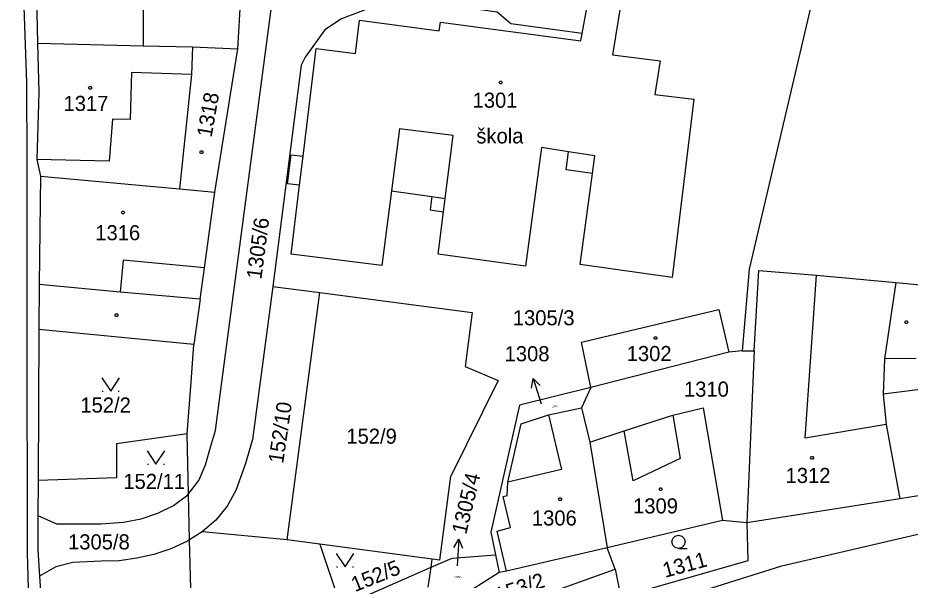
# Model space of a CAD drawing. Extents: x -609861 to -605046, y -1120287 to -1116307.
# Drawn here: x -607072.9 to -606972.4, y -1119072.1 to -1119008.8 of the extents above; entities that cross this region are included whole.
import ezdxf

# ---------------------------------------------------------------- set-up
doc = ezdxf.new("R2010")
doc.units = 0
for name, color, linetype in [('Vrstva 1', 7, 'Continuous'), ('Vrstva 2', 7, 'Continuous'), ('Vrstva 3', 7, 'Continuous'), ('Vrstva 4', 7, 'Continuous'), ('Vrstva 5', 7, 'Continuous'), ('Vrstva 7', 7, 'Continuous')]:
    doc.layers.add(name, color=color, linetype=linetype)

msp = doc.modelspace()

# ---------------------------------------------------------------- linework, layer by layer
at = {"layer": 'Vrstva 1'}
for p, q in [((-607048.14, -1119012.3), (-607047.31, -1118998.77)), ((-607070.94, -1119001.1), (-607070.7, -1119011.67)), ((-607009.35, -1119010.57), (-607008.58, -1119006.44)), ((-607004.95, -1119007.02), (-607005.92, -1119012.97)), ((-606983.57, -1119007.35), (-606990.53, -1119037.12)), ((-607034.9, -1119012.83), (-607034.42, -1119009.08)), ((-607034.42, -1119009.08), (-607025.45, -1119010.29)), ((-607025.45, -1119010.29), (-607025.32, -1119009.31)), ((-607025.32, -1119009.31), (-607009.51, -1119011.41)), ((-607009.51, -1119011.41), (-607009.35, -1119010.57)), ((-607070.7, -1119011.67), (-607058.8, -1119011.96)), ((-607070.7, -1119011.67), (-607070.54, -1119017.22)), ((-607058.8, -1119011.96), (-607053.24, -1119012.09)), ((-607053.24, -1119012.09), (-607053.34, -1119015.21)), ((-607053.24, -1119012.09), (-607048.14, -1119012.3)), ((-607050.72, -1119028.43), (-607048.14, -1119012.3)), ((-607040.79, -1119024.39), (-607039.3, -1119012.28)), ((-607039.3, -1119012.28), (-607034.9, -1119012.83)), ((-607005.92, -1119012.97), (-607000.57, -1119013.65)), ((-607000.57, -1119013.65), (-607001.16, -1119017.43)), ((-607053.34, -1119015.21), (-607054.7, -1119028.07)), ((-607070.54, -1119017.22), (-607070.77, -1119024.75)), ((-607001.16, -1119017.43), (-606996.76, -1119017.99)), ((-606996.76, -1119017.99), (-606999.21, -1119038.06)), ((-607013.95, -1119023.43), (-607015.72, -1119036.79)), ((-607010.9, -1119023.9), (-607013.95, -1119023.43)), ((-607042.54, -1119027.5), (-607042.13, -1119024.23)), ((-607042.13, -1119024.23), (-607040.79, -1119024.39)), ((-607011.17, -1119025.93), (-607010.9, -1119023.9)), ((-607070.77, -1119024.75), (-607070.37, -1119026.64)), ((-607008.2, -1119026.33), (-607011.17, -1119025.93)), ((-607009.58, -1119036.61), (-607008.2, -1119026.33)), ((-607070.37, -1119026.64), (-607070.5, -1119038.86)), ((-607070.37, -1119026.64), (-607054.7, -1119028.07)), ((-607054.7, -1119028.07), (-607050.72, -1119028.43)), ((-607051.9, -1119036.97), (-607050.72, -1119028.43)), ((-607041.2, -1119027.67), (-607042.54, -1119027.5)), ((-607042.15, -1119035.41), (-607041.2, -1119027.67)), ((-607030.83, -1119028.28), (-607031.91, -1119036.69)), ((-607030.83, -1119028.28), (-607026.27, -1119028.94)), ((-607026.27, -1119028.94), (-607026.49, -1119030.43)), ((-607026.49, -1119030.43), (-607024.98, -1119030.65)), ((-607025.59, -1119035.43), (-607024.98, -1119030.65)), ((-607031.91, -1119036.69), (-607042.15, -1119035.41)), ((-607015.72, -1119036.79), (-607025.59, -1119035.43)), ((-607052.39, -1119040.51), (-607051.9, -1119036.97)), ((-606999.21, -1119038.06), (-607009.58, -1119036.61)), ((-606990.53, -1119037.12), (-606991.31, -1119046.31)), ((-606989.99, -1119046.32), (-606989.44, -1119037.26)), ((-606989.44, -1119037.26), (-606982.94, -1119037.78)), ((-606982.94, -1119037.78), (-606974.03, -1119038.61)), ((-607070.5, -1119038.86), (-607070.55, -1119043.93)), ((-607044.18, -1119039.08), (-607046.5, -1119056.3)), ((-607044.18, -1119039.08), (-607038.92, -1119039.73)), ((-606974.03, -1119038.61), (-606970.44, -1119038.95)), ((-607052.39, -1119040.51), (-607053.11, -1119045.59)), ((-607042.57, -1119067.59), (-607038.92, -1119039.73)), ((-607009.41, -1119045.35), (-606993.94, -1119041.65)), ((-606993.94, -1119041.65), (-606992.82, -1119046.48)), ((-607070.55, -1119043.93), (-607070.64, -1119060.9)), ((-607053.11, -1119045.59), (-607070.55, -1119043.93)), ((-607008.37, -1119050.43), (-607009.41, -1119045.35)), ((-607053.39, -1119049.85), (-607053.11, -1119045.59)), ((-606992.82, -1119046.48), (-607008.37, -1119050.43)), ((-606991.31, -1119046.31), (-606992.82, -1119046.48)), ((-606991.31, -1119046.31), (-606989.99, -1119046.32)), ((-606989.99, -1119046.32), (-606990.79, -1119065.69)), ((-606975.31, -1119047.21), (-606975.46, -1119051.19)), ((-606971.74, -1119047.18), (-606975.31, -1119047.21)), ((-607053.85, -1119055.67), (-607053.39, -1119049.85)), ((-607008.37, -1119050.43), (-607016.41, -1119052.42)), ((-607008.37, -1119050.43), (-607009.44, -1119052.72)), ((-606975.46, -1119051.19), (-606975.09, -1119054.63)), ((-607016.41, -1119052.42), (-607019.64, -1119066.72)), ((-607016.22, -1119054.55), (-607013.15, -1119053.53)), ((-607013.15, -1119053.53), (-607009.44, -1119052.72)), ((-607009.44, -1119052.72), (-607008.5, -1119056.6)), ((-607004.61, -1119055.31), (-606999.14, -1119053.55)), ((-606999.14, -1119053.55), (-606995.71, -1119052.75)), ((-606995.71, -1119052.75), (-606993.53, -1119065.44)), ((-607017.72, -1119061.11), (-607016.22, -1119054.55)), ((-607008.5, -1119056.6), (-607004.61, -1119055.31)), ((-606975.09, -1119054.63), (-606973.56, -1119062.99)), ((-607053.85, -1119055.67), (-607061.82, -1119056.8)), ((-607053.69, -1119062.42), (-607053.85, -1119055.67)), ((-607008.5, -1119056.6), (-607006.52, -1119068.52)), ((-607061.82, -1119056.8), (-607061.82, -1119060.63)), ((-607061.82, -1119060.63), (-607070.64, -1119060.9)), ((-607025.37, -1119069.88), (-607024.16, -1119060.44)), ((-607070.64, -1119060.9), (-607070.66, -1119064.87)), ((-607017.8, -1119062.6), (-607017.72, -1119061.11)), ((-606961.15, -1119060.92), (-606973.56, -1119062.99)), ((-607053.79, -1119062.55), (-607053.69, -1119062.42)), ((-607053.57, -1119067.6), (-607053.69, -1119062.42)), ((-607018.26, -1119062.71), (-607017.8, -1119062.6)), ((-607017.42, -1119066.2), (-607018.26, -1119062.71)), ((-606973.56, -1119062.99), (-606990.79, -1119065.69)), ((-607070.66, -1119064.87), (-607070.68, -1119068.71)), ((-606993.53, -1119065.44), (-607006.52, -1119068.52)), ((-606990.79, -1119065.69), (-606993.53, -1119065.44)), ((-607018.91, -1119066.61), (-607017.42, -1119066.2)), ((-607017.87, -1119071.13), (-607018.91, -1119066.61)), ((-606990.79, -1119065.69), (-606990.69, -1119069.95)), ((-607052.16, -1119066.71), (-607053.57, -1119067.6)), ((-607053.39, -1119075.11), (-607053.57, -1119067.6)), ((-607042.57, -1119067.59), (-607052.16, -1119066.71)), ((-607038.89, -1119068.08), (-607042.57, -1119067.59)), ((-607019.64, -1119066.72), (-607019.1, -1119069.29)), ((-607038.89, -1119068.08), (-607036.54, -1119075.13)), ((-607026.24, -1119069.76), (-607038.89, -1119068.08)), ((-607006.52, -1119068.52), (-607017.87, -1119071.13)), ((-607005.65, -1119070.9), (-607006.52, -1119068.52)), ((-607070.68, -1119068.71), (-607070.47, -1119071.7)), ((-607026.37, -1119070.69), (-607023.98, -1119069.65)), ((-607023.98, -1119069.65), (-607019.1, -1119069.29)), ((-607019.1, -1119069.29), (-607018.69, -1119071.28)), ((-607026.37, -1119070.69), (-607026.24, -1119069.76)), ((-607025.37, -1119069.88), (-607026.24, -1119069.76)), ((-606990.69, -1119069.95), (-607004.98, -1119074.04)), ((-607036.54, -1119075.13), (-607026.37, -1119070.69)), ((-607026.69, -1119072.92), (-607026.37, -1119070.69)), ((-607018.69, -1119071.28), (-607024, -1119074.61)), ((-607017.87, -1119071.13), (-607018.69, -1119071.28)), ((-607017.05, -1119074.98), (-607005.65, -1119070.9)), ((-607005.65, -1119070.9), (-607004.98, -1119074.04)), ((-607070.47, -1119071.7), (-607070.11, -1119076.82))]:
    msp.add_line(p, q, dxfattribs=at)
for points in [[(-607009.35, -1119010.57), (-607017.38, -1119009.5), (-607018.91, -1119008.19), (-607028.79, -1119006.75), (-607029.81, -1119006.72), (-607032.71, -1119007.49), (-607036.47, -1119008.91), (-607038.35, -1119010.15), (-607040.57, -1119013.26)], [(-607053.69, -1119062.42), (-607052.53, -1119060.9), (-607051.78, -1119059.17), (-607051.23, -1119057.18), (-607050.67, -1119055.27), (-607050, -1119050.4), (-607044.34, -1119007.56)], [(-607040.57, -1119013.26), (-607040.99, -1119014.13), (-607044.18, -1119039.08)], [(-607038.92, -1119039.73), (-607021.74, -1119041.99), (-607022.52, -1119048.09)], [(-607022.52, -1119048.09), (-607018.81, -1119049.64), (-607024.16, -1119060.44)], [(-607046.5, -1119056.3), (-607047.3, -1119059.11), (-607048.35, -1119062.03), (-607049.35, -1119063.8), (-607050.6, -1119065.4), (-607052.16, -1119066.71)], [(-607057.16, -1119064.59), (-607055.38, -1119063.74), (-607053.79, -1119062.55)], [(-607070.66, -1119064.87), (-607068.57, -1119065.78), (-607063.59, -1119065.81), (-607061.03, -1119065.61), (-607059.04, -1119065.24), (-607057.16, -1119064.59)], [(-607053.57, -1119067.6), (-607053.82, -1119067.76), (-607055.67, -1119068.6), (-607057.6, -1119069.26), (-607059.53, -1119069.68), (-607061.51, -1119069.98), (-607063.55, -1119070.01), (-607066.71, -1119070.17), (-607068.63, -1119070.65), (-607070.47, -1119071.7)]]:
    msp.add_lwpolyline(points, dxfattribs=at)
at = {"layer": 'Vrstva 3'}
for p, q in [((-607063.41, -1119050.84), (-607063.31, -1119050.84)), ((-607061.61, -1119050.84), (-607061.51, -1119050.84)), ((-607058.31, -1119059.08), (-607058.21, -1119059.08)), ((-607056.51, -1119059.08), (-607056.41, -1119059.08)), ((-607037.01, -1119070.65), (-607036.91, -1119070.65)), ((-607035.21, -1119070.65), (-607035.11, -1119070.65))]:
    msp.add_line(p, q, dxfattribs=at)
for points in [[(-607063.46, -1119049.34), (-607062.46, -1119050.84), (-607061.46, -1119049.34)], [(-607058.36, -1119057.58), (-607057.36, -1119059.08), (-607056.36, -1119057.58)], [(-606998.49, -1119068.56), (-606998.87, -1119068.46), (-606999.14, -1119068.19), (-606999.24, -1119067.82), (-606999.14, -1119067.45), (-606998.87, -1119067.18), (-606998.5, -1119067.08), (-606998.13, -1119067.18), (-606997.86, -1119067.45), (-606997.76, -1119067.83), (-606997.86, -1119068.21), (-606998.13, -1119068.48), (-606998.51, -1119068.58), (-606997.51, -1119068.58)], [(-607037.06, -1119069.15), (-607036.06, -1119070.65), (-607035.06, -1119069.15)]]:
    msp.add_lwpolyline(points, dxfattribs=at)
at = {"layer": 'Vrstva 4'}
for p, q in [((-607072.92, -1118987.41), (-607071.96, -1119016.11)), ((-607058.84, -1118999.88), (-607058.8, -1119011.96)), ((-607060.11, -1119014.98), (-607060.28, -1119020.26)), ((-607053.34, -1119015.21), (-607060.11, -1119014.98)), ((-607071.96, -1119016.11), (-607071.91, -1119025.03)), ((-607062.24, -1119020.21), (-607062.65, -1119024.97)), ((-607060.28, -1119020.26), (-607062.24, -1119020.21)), ((-607029.93, -1119021.31), (-607030.83, -1119028.28)), ((-607023.88, -1119022.08), (-607029.93, -1119021.31)), ((-607024.79, -1119029.16), (-607023.88, -1119022.08)), ((-607041.2, -1119027.67), (-607040.79, -1119024.39)), ((-607007.94, -1119024.35), (-607010.9, -1119023.9)), ((-607008.2, -1119026.33), (-607007.94, -1119024.35)), ((-607071.91, -1119025.03), (-607071.91, -1119043.93)), ((-607062.65, -1119024.97), (-607070.77, -1119024.75)), ((-607026.27, -1119028.94), (-607024.79, -1119029.16)), ((-607024.98, -1119030.65), (-607024.79, -1119029.16)), ((-607061.06, -1119036.11), (-607061.38, -1119039.69)), ((-607051.9, -1119036.97), (-607061.06, -1119036.11)), ((-606984.25, -1119056.15), (-606982.94, -1119037.78)), ((-607061.38, -1119039.69), (-607070.5, -1119038.86)), ((-606974.03, -1119038.61), (-606975.31, -1119047.21)), ((-607052.39, -1119040.51), (-607061.38, -1119039.69)), ((-607071.91, -1119043.93), (-607071.88, -1119069.04)), ((-606967.57, -1119050.2), (-606975.46, -1119051.19)), ((-607013.15, -1119053.53), (-607011.69, -1119059.67)), ((-606999.14, -1119053.55), (-606998.32, -1119058.43)), ((-607003.59, -1119060.95), (-607004.61, -1119055.31)), ((-606975.09, -1119054.63), (-606984.25, -1119056.15)), ((-606998.32, -1119058.43), (-607003.59, -1119060.95)), ((-607011.69, -1119059.67), (-607017.72, -1119061.11)), ((-606986.86, -1119070.52), (-606962.38, -1119064.84)), ((-607071.88, -1119069.04), (-607071.1, -1119095.15)), ((-607019.57, -1119080.77), (-606986.86, -1119070.52))]:
    msp.add_line(p, q, dxfattribs=at)
at = {"layer": 'Vrstva 5'}
for points in [[(-607018.44, -1119015.93), (-607018.35, -1119016.08), (-607018.44, -1119016.23), (-607018.62, -1119016.23), (-607018.71, -1119016.08), (-607018.62, -1119015.93)], [(-607064.69, -1119016.56), (-607064.6, -1119016.71), (-607064.69, -1119016.86), (-607064.87, -1119016.86), (-607064.96, -1119016.71), (-607064.87, -1119016.56)], [(-607052.15, -1119023.81), (-607052.06, -1119023.96), (-607052.15, -1119024.11), (-607052.33, -1119024.11), (-607052.42, -1119023.96), (-607052.33, -1119023.81)], [(-607060.98, -1119030.58), (-607060.89, -1119030.73), (-607060.98, -1119030.88), (-607061.16, -1119030.88), (-607061.25, -1119030.73), (-607061.16, -1119030.58)], [(-607061.72, -1119042.15), (-607061.63, -1119042.3), (-607061.72, -1119042.45), (-607061.9, -1119042.45), (-607061.99, -1119042.3), (-607061.9, -1119042.15)], [(-606972.74, -1119042.94), (-606972.65, -1119043.09), (-606972.74, -1119043.24), (-606972.92, -1119043.24), (-606973.01, -1119043.09), (-606972.92, -1119042.94)], [(-607001, -1119044.72), (-607000.91, -1119044.87), (-607001, -1119045.02), (-607001.18, -1119045.02), (-607001.27, -1119044.87), (-607001.18, -1119044.72)], [(-606983.35, -1119058.2), (-606983.26, -1119058.35), (-606983.35, -1119058.5), (-606983.53, -1119058.5), (-606983.62, -1119058.35), (-606983.53, -1119058.2)], [(-607000.42, -1119061.73), (-607000.33, -1119061.88), (-607000.42, -1119062.03), (-607000.6, -1119062.03), (-607000.69, -1119061.88), (-607000.6, -1119061.73)], [(-607011.74, -1119062.86), (-607011.65, -1119063.01), (-607011.74, -1119063.16), (-607011.92, -1119063.16), (-607012.01, -1119063.01), (-607011.92, -1119062.86)]]:
    msp.add_lwpolyline(points, close=True, dxfattribs=at)
at = {"layer": 'Vrstva 7'}
for p, q in [((-607014.884, -1119049.426), (-607013.96, -1119052.28)), ((-607023.261, -1119067.516), (-607023.45, -1119070.51))]:
    msp.add_line(p, q, dxfattribs=at)
for points in [[(-607015.052, -1119050.531), (-607014.884, -1119049.426), (-607014.1, -1119050.223)], [(-607023.823, -1119068.482), (-607023.261, -1119067.516), (-607022.825, -1119068.546)]]:
    msp.add_lwpolyline(points, dxfattribs=at)

# ---------------------------------------------------------------- texts
at = {"layer": 'Vrstva 2'}
for s, rotation, p in [('1318', 80.0995, (-607051.102, -1119022.353)), ('1305/6', 82.56322, (-607045.489, -1119038.322)), ('152/10', 81.70378, (-607043.036, -1119059.076)), ('1311', 15.29797, (-607000.021, -1119071.886)), ('152/5', 21.94428, (-607034.946, -1119073.503)), ('153/2', 18.90761, (-607018.798, -1119074.713))]:
    msp.add_text(s, height=1.7, rotation=rotation, dxfattribs=at).set_placement(p)
for s, height, p in [('1301', 1.7, (-607021.697, -1119018.94)), ('1317', 1.7, (-607067.777, -1119019.3)), ('1316', 1.7, (-607064.197, -1119033.86)), ('1305/3', 1.7, (-607017.167, -1119043.44)), ('1302', 1.7, (-607004.337, -1119047.47)), ('1310', 1.7, (-606997.887, -1119051.48)), ('152/2', 1.7, (-607065.877, -1119053.27)), ('1308', 0.2, (-607012.754, -1119052.66)), ('152/9', 1.7, (-607035.916, -1119056.78)), ('1312', 1.7, (-606986.437, -1119061.2)), ('152/11', 1.7, (-607061.039, -1119061.87)), ('1309', 1.7, (-607003.617, -1119064.63)), ('1306', 1.7, (-607015.017, -1119065.99)), ('1305/8', 1.7, (-607067.265, -1119068.68)), ('1305/4', 0.2, (-607023.764, -1119071.89))]:
    msp.add_text(s, height=height, dxfattribs=at).set_placement(p)
at = {"layer": 'Vrstva 7'}
for s, p in [('škola', (-607021.273, -1119022.96)), ('1308', (-607018.089, -1119047.49))]:
    msp.add_text(s, height=1.7, dxfattribs=at).set_placement(p)
msp.add_text('1305/4', height=1.7, rotation=76.48987, dxfattribs=at).set_placement((-607022.419, -1119067.066))

doc.saveas('drawing.dxf')
